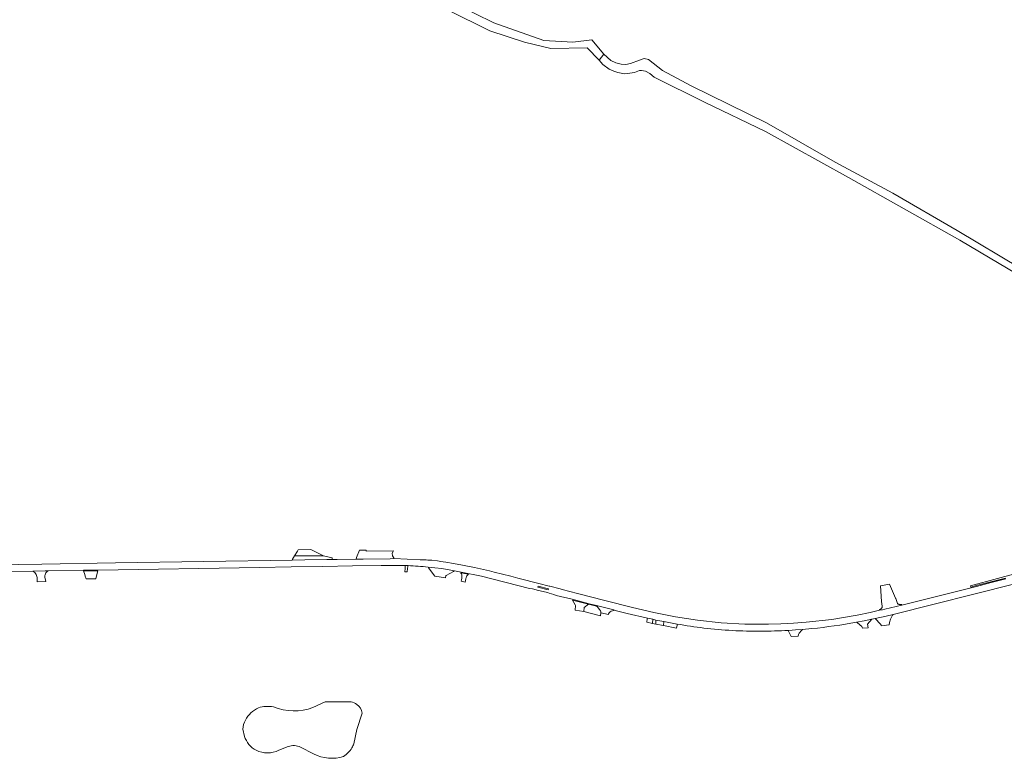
# Model space of a CAD drawing. Header units: metres. Extents: x 166325 to 190320, y 381923 to 404576.
# Tile 875 of 1056: x 175446 to 176003, y 400323 to 400741. Entities that reach past the tile are written whole.
import ezdxf

# ---------------------------------------------------------------- set-up
doc = ezdxf.new("R2010")
doc.units = ezdxf.units.M
for name, color, linetype, lineweight in [('B-WE-OG-WATER_MEER-GV', 8, 'Continuous', 18), ('B-WE-VH-VERHARDING_ASFALT-GV', 8, 'Continuous', 18), ('B-WE-VH-VERHARDING_BETONSTRAATSTEEN-GV', 8, 'Continuous', 18), ('B-WE-VH-VERHARDING_FUNDERING_ZAND-GV', 8, 'Continuous', 18)]:
    doc.layers.add(name, color=color, linetype=linetype, lineweight=lineweight)

msp = doc.modelspace()

# ---------------------------------------------------------------- linework, layer by layer
at = {"layer": 'B-WE-OG-WATER_MEER-GV'}
for points in [[(175580.996, 400351.77, 0.1609857), (175573.645, 400344.84)], [(175580.996, 400351.77, 0.1609857), (175573.645, 400344.84)], [(175589.462, 400352.316, 0.1308806), (175580.996, 400351.77)], [(175589.462, 400352.316, 0.1308806), (175580.996, 400351.77)], [(175611.872, 400351.899, -0.1862118), (175589.462, 400352.316)], [(175611.872, 400351.899, -0.1862118), (175589.462, 400352.316)], [(175636.801, 400353.716, 0.1223368), (175633.438, 400355.237)], [(175636.801, 400353.716, 0.1223368), (175633.438, 400355.237)], [(175639.637, 400348.764, 0.1934011), (175636.801, 400353.716)], [(175639.637, 400348.764, 0.1934011), (175636.801, 400353.716)], [(175573.645, 400344.84, 0.1241882), (175572.129, 400339.717)], [(175573.645, 400344.84, 0.1241882), (175572.129, 400339.717)], [(175573.105, 400335.618, 0.1897717), (175579.699, 400327.732)], [(175573.105, 400335.618, 0.1897717), (175579.699, 400327.732)], [(175597.88, 400329.84, -0.2146382), (175604.864, 400329.489)], [(175597.88, 400329.84, -0.2146382), (175604.864, 400329.489)], [(175633.898, 400329.072, 0.0431519), (175635.027, 400331.358)], [(175633.898, 400329.072, 0.0431519), (175635.027, 400331.358)], [(175579.699, 400327.732, 0.2327828), (175592.535, 400327.732)], [(175579.699, 400327.732, 0.2327828), (175592.535, 400327.732)], [(175612.199, 400325.741, 0.2034744), (175629.253, 400324.309)], [(175612.199, 400325.741, 0.2034744), (175629.253, 400324.309)], [(175629.253, 400324.309, 0.1143714), (175633.898, 400329.072)], [(175629.253, 400324.309, 0.1143714), (175633.898, 400329.072)]]:
    msp.add_lwpolyline(points, format="xyb", dxfattribs=at)
at = {"layer": 'B-WE-OG-WATER_MEER-GV', "flags": 128}
for points in [[(175633.438, 400355.237), (175618.807, 400355.237), (175611.872, 400351.899)], [(175633.438, 400355.237), (175618.807, 400355.237), (175611.872, 400351.899)], [(175635.027, 400331.358), (175636.788, 400339.434), (175639.637, 400348.764)], [(175635.027, 400331.358), (175636.788, 400339.434), (175639.637, 400348.764)], [(175572.129, 400339.717), (175573.105, 400335.618)], [(175572.129, 400339.717), (175573.105, 400335.618)], [(175592.535, 400327.732), (175597.88, 400329.84)], [(175592.535, 400327.732), (175597.88, 400329.84)], [(175604.864, 400329.489), (175612.199, 400325.741)], [(175604.864, 400329.489), (175612.199, 400325.741)]]:
    msp.add_lwpolyline(points, dxfattribs=at)
at = {"layer": 'B-WE-VH-VERHARDING_ASFALT-GV', "flags": 128}
for points in [[(176004.087, 400424.905), (175995.819, 400422.703), (175987.528, 400420.588), (175945.249, 400409.919), (175945.246, 400409.918), (175935.735, 400407.692), (175934.354, 400407.369), (175932.693, 400407.004), (175927.29, 400405.819), (175920.067, 400404.234), (175905.636, 400401.85), (175891.1, 400400.224), (175883.984, 400399.658), (175876.855, 400399.297), (175869.719, 400399.142), (175867.148, 400399.154), (175859.492, 400399.191), (175856.298, 400399.207), (175842.897, 400399.941), (175829.55, 400401.343), (175817.208, 400403.377), (175804.931, 400405.769), (175792.728, 400408.518), (175777.141, 400412.514), (175761.567, 400416.562), (175752.967, 400418.828), (175751.891, 400419.111), (175746.007, 400420.662), (175746.006, 400420.658), (175745.672, 400420.749), (175739.825, 400422.274), (175739.088, 400422.468), (175729.414, 400424.915), (175727.912, 400425.295), (175723.914, 400426.306), (175714.482, 400428.702), (175711.779, 400429.353), (175708.369, 400430.174), (175703.252, 400431.224), (175696.56, 400432.583), (175691.373, 400433.542), (175687.15, 400434.216), (175685.532, 400434.474), (175684.215, 400434.677), (175682.354, 400434.964), (175679.159, 400435.328), (175676.818, 400435.5), (175675.952, 400435.564), (175672.557, 400435.668), (175657.801, 400436.257), (175655.596, 400436.225), (175640.233, 400436.002), (175636.428, 400435.947), (175625.504, 400435.788), (175622.821, 400435.749), (175619.745, 400435.705), (175607.354, 400435.525), (175600.02, 400435.419), (175500, 400433.966), (175458.393, 400433.155), (175417.9, 400432.53)], [(176004.087, 400424.905), (175995.819, 400422.703), (175987.528, 400420.588), (175945.249, 400409.919), (175945.246, 400409.918), (175935.735, 400407.692), (175934.354, 400407.369), (175932.693, 400407.004), (175927.29, 400405.819), (175920.067, 400404.234), (175905.636, 400401.85), (175891.1, 400400.224), (175883.984, 400399.658), (175876.855, 400399.297), (175869.719, 400399.142), (175867.148, 400399.154), (175859.492, 400399.191), (175856.298, 400399.207), (175842.897, 400399.941), (175829.55, 400401.343), (175817.208, 400403.377), (175804.931, 400405.769), (175792.728, 400408.518), (175777.141, 400412.514), (175761.567, 400416.562), (175752.967, 400418.828), (175751.891, 400419.111), (175746.007, 400420.662), (175746.006, 400420.658), (175745.672, 400420.749), (175739.825, 400422.274), (175739.088, 400422.468), (175729.414, 400424.915), (175727.912, 400425.295), (175723.914, 400426.306), (175714.482, 400428.702), (175711.779, 400429.353), (175708.369, 400430.174), (175703.252, 400431.224), (175696.56, 400432.583), (175691.373, 400433.542), (175687.15, 400434.216), (175685.532, 400434.474), (175684.215, 400434.677), (175682.354, 400434.964), (175679.159, 400435.328), (175676.818, 400435.5), (175675.952, 400435.564), (175672.557, 400435.668), (175657.801, 400436.257), (175655.596, 400436.225), (175640.233, 400436.002), (175636.428, 400435.947), (175625.504, 400435.788), (175622.821, 400435.749), (175619.745, 400435.705), (175607.354, 400435.525), (175600.02, 400435.419), (175500, 400433.966), (175458.393, 400433.155), (175417.9, 400432.53)], [(175438.489, 400429.045), (175453.185, 400429.258), (175454.081, 400429.271), (175460.176, 400429.36), (175462.106, 400429.388), (175481.876, 400429.676), (175482.06, 400429.679), (175489.643, 400429.789), (175490.115, 400429.796), (175581.609, 400431.18), (175599.54, 400431.559), (175617.426, 400431.848), (175634.211, 400432.169), (175650.548, 400432.444), (175656.642, 400432.315), (175662.261, 400432.4), (175664.061, 400432.36), (175665.683, 400432.308)], [(175438.489, 400429.045), (175453.185, 400429.258), (175454.081, 400429.271), (175460.176, 400429.36), (175462.106, 400429.388), (175481.876, 400429.676), (175482.06, 400429.679), (175489.643, 400429.789), (175490.115, 400429.796), (175581.609, 400431.18), (175599.54, 400431.559), (175617.426, 400431.848), (175634.211, 400432.169), (175650.548, 400432.444), (175656.642, 400432.315), (175662.261, 400432.4), (175664.061, 400432.36), (175665.683, 400432.308)], [(175677.093, 400431.534), (175680.955, 400431.108), (175684.807, 400430.6), (175692.038, 400429.336), (175695.852, 400428.67), (175707.351, 400426.36), (175734.401, 400419.445), (175736.112, 400419.203), (175738.156, 400418.673), (175738.825, 400418.499), (175744.662, 400417.026), (175744.732, 400417.005), (175745.567, 400416.75), (175748.168, 400415.955), (175749.648, 400415.46), (175758.641, 400413.234), (175768.324, 400410.756), (175771.73, 400409.884), (175772.416, 400409.709), (175782.231, 400407.197), (175783.061, 400406.985), (175789.802, 400405.26), (175801.24, 400402.61), (175804.224, 400401.918), (175806.059, 400401.525), (175810.505, 400400.617), (175814.3, 400399.893), (175818.103, 400399.212)], [(175677.093, 400431.534), (175680.955, 400431.108), (175684.807, 400430.6), (175692.038, 400429.336), (175695.852, 400428.67), (175707.351, 400426.36), (175734.401, 400419.445), (175736.112, 400419.203), (175738.156, 400418.673), (175738.825, 400418.499), (175744.662, 400417.026), (175744.732, 400417.005), (175745.567, 400416.75), (175748.168, 400415.955), (175749.648, 400415.46), (175758.641, 400413.234), (175768.324, 400410.756), (175771.73, 400409.884), (175772.416, 400409.709), (175782.231, 400407.197), (175783.061, 400406.985), (175789.802, 400405.26), (175801.24, 400402.61), (175804.224, 400401.918), (175806.059, 400401.525), (175810.505, 400400.617), (175814.3, 400399.893), (175818.103, 400399.212)], [(175919.613, 400400.256), (175923.965, 400401.076), (175928.307, 400401.951), (175930.185, 400402.347), (175936.403, 400403.738), (175940.321, 400404.723), (176009.292, 400422.06)], [(175919.613, 400400.256), (175923.965, 400401.076), (175928.307, 400401.951), (175930.185, 400402.347), (175936.403, 400403.738), (175940.321, 400404.723), (176009.292, 400422.06)], [(175880.955, 400395.646), (175881.232, 400395.661), (175885.121, 400395.892), (175889.007, 400396.168), (175894.325, 400396.62)], [(175880.955, 400395.646), (175881.232, 400395.661), (175885.121, 400395.892), (175889.007, 400396.168), (175894.325, 400396.62)]]:
    msp.add_lwpolyline(points, dxfattribs=at)
at = {"layer": 'B-WE-VH-VERHARDING_ASFALT-GV'}
for points in [[(175665.683, 400432.308, -0.0157744), (175677.093, 400431.534)], [(175665.683, 400432.308, -0.0157744), (175677.093, 400431.534)], [(175818.103, 400399.212, 0.0114724), (175833.185, 400396.961)], [(175818.103, 400399.212, 0.0114724), (175833.185, 400396.961)], [(175833.185, 400396.961, 0.0306922), (175865.375, 400395.191)], [(175894.325, 400396.62, 0.0184221), (175919.613, 400400.256)], [(175865.375, 400395.191, 0.0116188), (175880.955, 400395.646)], [(175865.375, 400395.191, 0.0116188), (175880.955, 400395.646)]]:
    msp.add_lwpolyline(points, format="xyb", dxfattribs=at)
at = {"layer": 'B-WE-VH-VERHARDING_ASFALT-GV', "flags": 128}
for points in [[(175739.362, 400420.734), (175739.227, 400420.12), (175745.045, 400418.587), (175745.188, 400419.195)], [(175739.362, 400420.734), (175739.227, 400420.12), (175745.045, 400418.587), (175745.188, 400419.195)], [(175739.362, 400420.734), (175745.188, 400419.195), (175745.045, 400418.587), (175739.227, 400420.12)]]:
    msp.add_lwpolyline(points, close=True, dxfattribs=at)
at = {"layer": 'B-WE-VH-VERHARDING_BETONSTRAATSTEEN-GV', "flags": 128}
for points in [[(175610.693, 400441.472), (175603.541, 400441.35), (175603.05, 400440.523), (175601.429, 400437.792), (175617.867, 400437.855)], [(175610.693, 400441.472), (175603.541, 400441.35), (175603.05, 400440.523), (175601.429, 400437.792), (175617.867, 400437.855)], [(175657.801, 400436.257), (175657.581, 400436.66), (175656.936, 400437.839), (175656.774, 400439.383), (175657.563, 400440.703), (175641.963, 400440.551), (175641.98, 400441.051), (175638.241, 400441), (175636.518, 400436.958), (175636.428, 400435.947), (175640.233, 400436.002), (175655.596, 400436.225)], [(175657.801, 400436.257), (175657.581, 400436.66), (175656.936, 400437.839), (175656.774, 400439.383), (175657.563, 400440.703), (175641.963, 400440.551), (175641.98, 400441.051), (175638.241, 400441), (175636.518, 400436.958), (175636.428, 400435.947), (175640.233, 400436.002), (175655.596, 400436.225)], [(175617.867, 400437.855), (175601.429, 400437.792), (175600.356, 400435.984), (175600.02, 400435.419), (175607.354, 400435.525), (175619.745, 400435.705), (175622.821, 400435.749), (175622.796, 400436.646)], [(175617.867, 400437.855), (175601.429, 400437.792), (175600.356, 400435.984), (175600.02, 400435.419), (175607.354, 400435.525), (175619.745, 400435.705), (175622.821, 400435.749), (175622.796, 400436.646)], [(175665.59, 400431.898), (175665.683, 400432.308), (175664.061, 400432.36), (175664.073, 400431.86), (175664.076, 400431.723), (175664.101, 400430.709), (175663.912, 400428.867), (175665.216, 400428.726), (175665.336, 400430.778)], [(175665.59, 400431.898), (175665.683, 400432.308), (175664.061, 400432.36), (175664.073, 400431.86), (175664.076, 400431.723), (175664.101, 400430.709), (175663.912, 400428.867), (175665.216, 400428.726), (175665.336, 400430.778)], [(175691.428, 400429.011), (175692.038, 400429.336), (175684.807, 400430.6), (175680.955, 400431.108), (175677.093, 400431.534), (175677.374, 400431.136), (175680.813, 400426.269), (175686.816, 400425.477), (175686.842, 400425.577), (175687.075, 400426.473), (175687.273, 400426.8)], [(175691.428, 400429.011), (175692.038, 400429.336), (175684.807, 400430.6), (175680.955, 400431.108), (175677.093, 400431.534), (175677.374, 400431.136), (175680.813, 400426.269), (175686.816, 400425.477), (175686.842, 400425.577), (175687.075, 400426.473), (175687.273, 400426.8)], [(175460.253, 400427.161), (175460.447, 400427.668), (175460.712, 400428.142), (175461.045, 400428.571), (175461.437, 400428.947), (175461.642, 400429.105), (175462.106, 400429.388), (175460.176, 400429.36), (175454.081, 400429.271), (175453.185, 400429.258), (175453.711, 400428.919), (175453.876, 400428.792), (175454.336, 400428.368), (175454.739, 400427.89), (175455.077, 400427.364), (175455.345, 400426.799), (175455.54, 400426.205), (175455.657, 400425.59), (175455.691, 400425.153), (175455.77, 400423.175), (175460.669, 400423.234), (175460.113, 400425.773), (175460.099, 400426.089), (175460.136, 400426.63)], [(175460.253, 400427.161), (175460.447, 400427.668), (175460.712, 400428.142), (175461.045, 400428.571), (175461.437, 400428.947), (175461.642, 400429.105), (175462.106, 400429.388), (175460.176, 400429.36), (175454.081, 400429.271), (175453.185, 400429.258), (175453.711, 400428.919), (175453.876, 400428.792), (175454.336, 400428.368), (175454.739, 400427.89), (175455.077, 400427.364), (175455.345, 400426.799), (175455.54, 400426.205), (175455.657, 400425.59), (175455.691, 400425.153), (175455.77, 400423.175), (175460.669, 400423.234), (175460.113, 400425.773), (175460.099, 400426.089), (175460.136, 400426.63)], [(175482.635, 400427.284), (175482.967, 400426.296), (175483.48, 400424.77), (175489.023, 400424.873), (175489.538, 400427.303), (175490.023, 400429.398), (175481.996, 400429.3)], [(175482.635, 400427.284), (175482.967, 400426.296), (175483.48, 400424.77), (175489.023, 400424.873), (175489.538, 400427.303), (175490.023, 400429.398), (175481.996, 400429.3)], [(175698.432, 400424.828), (175698.57, 400425.592), (175698.757, 400426.058), (175699.015, 400426.489), (175699.339, 400426.873), (175699.719, 400427.202), (175699.991, 400427.38), (175699.725, 400427.435), (175695.534, 400428.231), (175695.636, 400428.113), (175695.895, 400427.733), (175696.084, 400427.313), (175696.198, 400426.867), (175696.233, 400426.408), (175696.188, 400425.95), (175696.073, 400425.263), (175695.91, 400424.291), (175695.78, 400423.513), (175698.107, 400423.033), (175698.258, 400423.866)], [(175698.432, 400424.828), (175698.57, 400425.592), (175698.757, 400426.058), (175699.015, 400426.489), (175699.339, 400426.873), (175699.719, 400427.202), (175699.991, 400427.38), (175699.725, 400427.435), (175695.534, 400428.231), (175695.636, 400428.113), (175695.895, 400427.733), (175696.084, 400427.313), (175696.198, 400426.867), (175696.233, 400426.408), (175696.188, 400425.95), (175696.073, 400425.263), (175695.91, 400424.291), (175695.78, 400423.513), (175698.107, 400423.033), (175698.258, 400423.866)], [(175932.609, 400407.355), (175932.693, 400407.004), (175934.354, 400407.369), (175935.735, 400407.692), (175945.246, 400409.918), (175945.203, 400410.1), (175945.155, 400410.307), (175944.875, 400410.265), (175944.592, 400410.248), (175944.309, 400410.258), (175944.028, 400410.293), (175943.751, 400410.354), (175943.481, 400410.439), (175943.22, 400410.549), (175942.97, 400410.682), (175942.733, 400410.837), (175941.806, 400413.627), (175941.726, 400413.925), (175938.353, 400421.761), (175933.28, 400420.803), (175933.734, 400412.032), (175933.791, 400411.781), (175934.016, 400410.787), (175934.185, 400409.078), (175934.135, 400408.88), (175934.068, 400408.687), (175933.983, 400408.501), (175933.883, 400408.323), (175933.766, 400408.155), (175933.635, 400407.999), (175933.491, 400407.854), (175933.334, 400407.723), (175933.166, 400407.607), (175932.988, 400407.507), (175932.802, 400407.422)], [(175932.609, 400407.355), (175932.693, 400407.004), (175934.354, 400407.369), (175935.735, 400407.692), (175945.246, 400409.918), (175945.203, 400410.1), (175945.155, 400410.307), (175944.875, 400410.265), (175944.592, 400410.248), (175944.309, 400410.258), (175944.028, 400410.293), (175943.751, 400410.354), (175943.481, 400410.439), (175943.22, 400410.549), (175942.97, 400410.682), (175942.733, 400410.837), (175941.806, 400413.627), (175941.726, 400413.925), (175938.353, 400421.761), (175933.28, 400420.803), (175933.734, 400412.032), (175933.791, 400411.781), (175934.016, 400410.787), (175934.185, 400409.078), (175934.135, 400408.88), (175934.068, 400408.687), (175933.983, 400408.501), (175933.883, 400408.323), (175933.766, 400408.155), (175933.635, 400407.999), (175933.491, 400407.854), (175933.334, 400407.723), (175933.166, 400407.607), (175932.988, 400407.507), (175932.802, 400407.422)], [(175767.945, 400410.473), (175758.856, 400412.818), (175760.282, 400410.056), (175760.469, 400409.694), (175760.229, 400407.153), (175765.206, 400406.247), (175765.49, 400408.64)], [(175767.945, 400410.473), (175758.856, 400412.818), (175760.282, 400410.056), (175760.469, 400409.694), (175760.229, 400407.153), (175765.206, 400406.247), (175765.49, 400408.64)], [(175774.903, 400405.507), (175774.854, 400406.233), (175774.706, 400406.714), (175774.141, 400407.537), (175772.805, 400409.219), (175771.637, 400409.52), (175767.945, 400410.473), (175765.49, 400408.64), (175765.206, 400406.247), (175774.591, 400403.904)], [(175774.903, 400405.507), (175774.854, 400406.233), (175774.706, 400406.714), (175774.141, 400407.537), (175772.805, 400409.219), (175771.637, 400409.52), (175767.945, 400410.473), (175765.49, 400408.64), (175765.206, 400406.247), (175774.591, 400403.904)], [(175774.903, 400405.507), (175779.112, 400404.551), (175779.246, 400405.062), (175779.497, 400405.624), (175780.066, 400406.199), (175780.686, 400406.544), (175782.133, 400406.813), (175782.231, 400407.197), (175772.416, 400409.709), (175771.73, 400409.884), (175771.637, 400409.52), (175772.805, 400409.219), (175774.141, 400407.537), (175774.706, 400406.714), (175774.854, 400406.233)], [(175774.903, 400405.507), (175779.112, 400404.551), (175779.246, 400405.062), (175779.497, 400405.624), (175780.066, 400406.199), (175780.686, 400406.544), (175782.133, 400406.813), (175782.231, 400407.197), (175772.416, 400409.709), (175771.73, 400409.884), (175771.637, 400409.52), (175772.805, 400409.219), (175774.141, 400407.537), (175774.706, 400406.714), (175774.854, 400406.233)], [(175804.224, 400401.918), (175801.24, 400402.61), (175801.177, 400402.168), (175800.897, 400400.206), (175804.02, 400399.612)], [(175804.224, 400401.918), (175801.24, 400402.61), (175801.177, 400402.168), (175800.897, 400400.206), (175804.02, 400399.612)], [(175806.059, 400401.525), (175804.224, 400401.918), (175804.02, 400399.612), (175805.915, 400399.246)], [(175806.059, 400401.525), (175804.224, 400401.918), (175804.02, 400399.612), (175805.915, 400399.246)], [(175925.888, 400399.092), (175928.307, 400401.951), (175923.965, 400401.076), (175919.613, 400400.256), (175920.147, 400399.847), (175922.704, 400397.889), (175922.927, 400396.815), (175926.125, 400397.121)], [(175925.888, 400399.092), (175928.307, 400401.951), (175923.965, 400401.076), (175919.613, 400400.256), (175920.147, 400399.847), (175922.704, 400397.889), (175922.927, 400396.815), (175926.125, 400397.121)], [(175933.826, 400398.207), (175938.114, 400398.84), (175938.234, 400400.056), (175938.83, 400401.968), (175939.217, 400402.832), (175940.043, 400404.247), (175940.321, 400404.723), (175936.403, 400403.738), (175930.185, 400402.347), (175933.245, 400399.215), (175933.652, 400398.618)], [(175933.826, 400398.207), (175938.114, 400398.84), (175938.234, 400400.056), (175938.83, 400401.968), (175939.217, 400402.832), (175940.043, 400404.247), (175940.321, 400404.723), (175936.403, 400403.738), (175930.185, 400402.347), (175933.245, 400399.215), (175933.652, 400398.618)], [(175810.505, 400400.617), (175806.059, 400401.525), (175805.915, 400399.246), (175810.297, 400398.381)], [(175810.505, 400400.617), (175806.059, 400401.525), (175805.915, 400399.246), (175810.297, 400398.381)], [(175817.999, 400398.694), (175818.103, 400399.212), (175814.3, 400399.893), (175810.505, 400400.617), (175810.297, 400398.381), (175817.652, 400396.971)], [(175817.999, 400398.694), (175818.103, 400399.212), (175814.3, 400399.893), (175810.505, 400400.617), (175810.297, 400398.381), (175817.652, 400396.971)], [(175887.167, 400394.139), (175888.506, 400395.615), (175889.007, 400396.168), (175885.121, 400395.892), (175881.232, 400395.661), (175880.955, 400395.646), (175881.133, 400395.142), (175882.582, 400392.261), (175886.489, 400392.315), (175886.757, 400393.337)], [(175887.167, 400394.139), (175888.506, 400395.615), (175889.007, 400396.168), (175885.121, 400395.892), (175881.232, 400395.661), (175880.955, 400395.646), (175881.133, 400395.142), (175882.582, 400392.261), (175886.489, 400392.315), (175886.757, 400393.337)]]:
    msp.add_lwpolyline(points, close=True, dxfattribs=at)
at = {"layer": 'B-WE-VH-VERHARDING_FUNDERING_ZAND-GV', "flags": 128}
for points in [[(175688.054, 400747.049), (175712.058, 400735.047), (175731.623, 400728.678), (175746.637, 400725.037), (175767.112, 400725.492), (175773.986, 400718.473), (175776.573, 400721.847), (175769.842, 400730.043), (175758.922, 400728.678), (175742.542, 400729.588), (175714.333, 400739.598), (175692.805, 400750.218)], [(175688.054, 400747.049), (175712.058, 400735.047), (175731.623, 400728.678), (175746.637, 400725.037), (175767.112, 400725.492), (175773.986, 400718.473), (175776.573, 400721.847), (175769.842, 400730.043), (175758.922, 400728.678), (175742.542, 400729.588), (175714.333, 400739.598), (175692.805, 400750.218)], [(176012.622, 400600.518), (175976.6, 400622.118), (175940.212, 400643.165), (175907.43, 400660.811), (175868.701, 400683.025), (175825.934, 400703.944), (175809.714, 400712.75), (175801.747, 400718.938), (175799.383, 400719.518), (175796.694, 400718.574), (175791.659, 400716.651), (175789.004, 400716.049), (175786.318, 400716.177), (175783.258, 400717.069), (175780.475, 400718.314), (175776.573, 400721.847), (175773.986, 400718.473), (175775.992, 400716.025), (175779.612, 400713.452), (175782.296, 400712.251), (175784.472, 400711.516), (175786.34, 400711.158), (175788.163, 400710.701), (175791.215, 400711.124), (175793.925, 400711.582), (175796.757, 400712.582), (175797.874, 400712.678), (175800.228, 400712.341), (175802.579, 400710.932), (175805.106, 400708.847), (175833.595, 400694.672), (175868.082, 400678.173), (175915.016, 400652.169), (175978.156, 400616.531), (176016.663, 400593.82)], [(176012.622, 400600.518), (175976.6, 400622.118), (175940.212, 400643.165), (175907.43, 400660.811), (175868.701, 400683.025), (175825.934, 400703.944), (175809.714, 400712.75), (175801.747, 400718.938), (175799.383, 400719.518), (175796.694, 400718.574), (175791.659, 400716.651), (175789.004, 400716.049), (175786.318, 400716.177), (175783.258, 400717.069), (175780.475, 400718.314), (175776.573, 400721.847), (175773.986, 400718.473), (175775.992, 400716.025), (175779.612, 400713.452), (175782.296, 400712.251), (175784.472, 400711.516), (175786.34, 400711.158), (175788.163, 400710.701), (175791.215, 400711.124), (175793.925, 400711.582), (175796.757, 400712.582), (175797.874, 400712.678), (175800.228, 400712.341), (175802.579, 400710.932), (175805.106, 400708.847), (175833.595, 400694.672), (175868.082, 400678.173), (175915.016, 400652.169), (175978.156, 400616.531), (176016.663, 400593.82)], [(176015.547, 400429.3), (175999.395, 400424.972), (175984.074, 400420.861), (175984.245, 400420.172), (175987.43, 400420.976), (175995.716, 400423.089), (176003.979, 400425.29)], [(176015.547, 400429.3), (175999.395, 400424.972), (175984.074, 400420.861), (175984.245, 400420.172), (175987.43, 400420.976), (175995.716, 400423.089), (176003.979, 400425.29)]]:
    msp.add_lwpolyline(points, dxfattribs=at)

doc.saveas('drawing.dxf')
